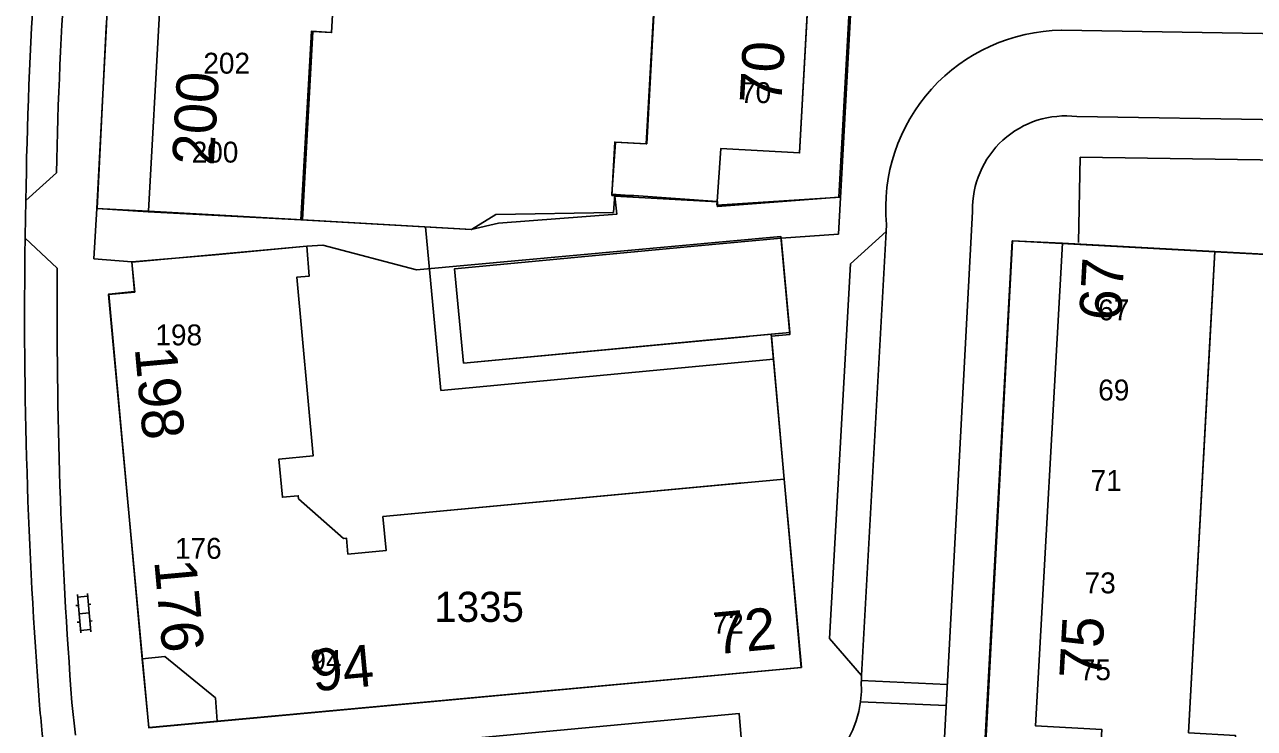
# Model space of a CAD drawing. Extents: x 148816 to 151297, y 399515 to 402500.
# Drawn here: x 150020.9 to 150094.5, y 400288.6 to 400330.7 of the extents above; entities that cross this region are included whole.
import ezdxf

# ---------------------------------------------------------------- set-up
doc = ezdxf.new("R2010")
doc.units = 0
for name, color, linetype in [('B01 Hoofdgebouw  [D] Norm', 7, 'Continuous'), ('B01 Hoofdgebouw  [T] Norm', 7, 'Continuous'), ('B01 hoofgebouw', 7, 'Continuous'), ('B02 Bijgebouw  [T] Norm', 7, 'Continuous'), ('G01 perceelsgrens', 7, 'Continuous'), ('S02 Open verharding  Norm', 7, 'Continuous'), ('V00 Kant verharding algemeen  [T] Norm', 7, 'Continuous'), ('V00 Kant verharding algemeen secundair  [T] Gem', 7, 'Continuous'), ('Z01 perceelnummer', 7, 'Continuous'), ('Z02 huisnummer', 7, 'Continuous'), ('Z02 Huisnummer  [Tekst] Norm', 7, 'Continuous')]:
    doc.layers.add(name, color=color, linetype=linetype)

msp = doc.modelspace()

# ---------------------------------------------------------------- linework, layer by layer
at = {"layer": 'B01 Hoofdgebouw  [D] Norm'}
for p, q in [((150058.124, 400323.521), (150059.713, 400352.392)), ((150056.241, 400323.624), (150056.025, 400320.518)), ((150056.241, 400323.624), (150058.124, 400323.521)), ((150056.025, 400320.518), (150057.34, 400320.427))]:
    msp.add_line(p, q, dxfattribs=at)
msp.add_lwpolyline([(150036.44, 400353.7), (150040.585, 400353.464), (150039.271, 400330.185), (150038.159, 400330.248), (150037.524, 400318.98), (150033.31, 400319.22)], dxfattribs=at)
at = {"layer": 'B01 Hoofdgebouw  [T] Norm'}
for p, q in [((150067.26, 400322.99), (150068.85, 400351.89)), ((150028.99, 400331.38), (150028.32, 400319.5)), ((150062.33, 400320.08), (150062.55, 400323.25)), ((150062.55, 400323.25), (150067.26, 400322.99)), ((150057.34, 400320.43), (150062.33, 400320.08)), ((150028.32, 400319.5), (150033.31, 400319.22)), ((150061.17, 400317.43), (150066.15, 400317.89)), ((150066.15, 400317.89), (150066.67, 400312.24)), ((150081.37, 400288.72), (150082.97, 400317.58)), ((150082.97, 400317.58), (150092.08, 400317.09)), ((150032.31, 400316.89), (150027.33, 400316.47)), ((150027.33, 400316.47), (150027.48, 400314.69)), ((150027.48, 400314.69), (150025.95, 400314.54)), ((150025.95, 400314.54), (150027.95, 400292.72)), ((150066.67, 400312.24), (150061.69, 400311.78)), ((150066.34, 400303.48), (150061.36, 400303.02)), ((150067.36, 400292.21), (150066.34, 400303.48)), ((150027.95, 400292.72), (150029.31, 400292.86)), ((150029.31, 400292.86), (150032.33, 400290.39)), ((150032.43, 400288.99), (150067.36, 400292.21)), ((150032.33, 400290.39), (150032.43, 400288.99)), ((150085.33, 400288.51), (150081.37, 400288.72))]:
    msp.add_line(p, q, dxfattribs=at)
for points in [[(150063.85, 400303.25), (150042.34, 400301.24), (150042.53, 400299.2), (150040.25, 400298.99), (150040.16, 400299.95), (150039.98, 400299.93), (150037.3, 400302.3), (150037.28, 400302.48), (150036.33, 400302.39), (150036.12, 400304.67), (150038.17, 400304.86), (150037.19, 400315.55), (150037.94, 400315.62), (150037.79, 400317.4), (150032.31, 400316.89)], [(150064.18, 400312.01), (150047.161, 400310.411), (150046.631, 400316.06), (150061.17, 400317.43)], [(150092.75, 400284.84), (150094.15, 400286.05), (150093.25, 400287.1), (150093.32, 400288.15), (150090.52, 400288.31), (150092.08, 400317.09)]]:
    msp.add_lwpolyline(points, dxfattribs=at)
at = {"layer": 'B01 hoofgebouw'}
for points in [[(150036.44, 400353.7), (150031.45, 400353.98), (150030.17, 400331.31), (150028.99, 400331.38), (150028.32, 400319.5), (150033.31, 400319.22)], [(150040.57, 400353.46), (150039.26, 400330.19), (150038.07, 400330.26), (150037.43, 400318.98), (150033.31, 400319.22)], [(150063.86, 400352.16), (150059.722, 400352.407), (150058.088, 400323.523), (150056.206, 400323.63), (150056.025, 400320.437)], [(150057.34, 400320.43), (150062.33, 400320.08), (150062.55, 400323.25), (150067.26, 400322.99), (150068.85, 400351.89), (150063.86, 400352.16)], [(150056.025, 400320.437), (150057.34, 400320.43)], [(150061.17, 400317.43), (150066.15, 400317.89), (150066.67, 400312.24), (150065.561, 400312.138), (150061.69, 400311.78)], [(150032.31, 400316.89), (150037.79, 400317.4), (150037.94, 400315.62), (150037.19, 400315.55), (150038.17, 400304.86), (150036.12, 400304.67), (150036.33, 400302.39), (150037.28, 400302.48), (150037.3, 400302.3), (150039.98, 400299.93), (150040.16, 400299.95), (150040.25, 400298.99), (150042.53, 400299.2), (150042.34, 400301.24), (150061.36, 400303.02)], [(150061.69, 400311.78), (150047.161, 400310.411), (150046.631, 400316.06), (150061.17, 400317.43)], [(150085.1, 400284.32), (150085.33, 400288.51), (150081.37, 400288.72), (150082.97, 400317.58), (150092.08, 400317.09), (150091.811, 400312.1)], [(150032.31, 400316.89), (150027.33, 400316.47), (150027.48, 400314.69), (150025.95, 400314.54), (150027.95, 400292.72), (150029.311, 400292.86), (150032.33, 400290.39)], [(150091.811, 400312.1), (150090.52, 400288.31), (150093.32, 400288.15), (150093.25, 400287.1), (150094.15, 400286.05), (150092.75, 400284.84), (150107.88, 400267.33)], [(150032.33, 400290.39), (150032.43, 400288.99), (150067.36, 400292.21), (150066.34, 400303.48), (150061.36, 400303.02)], [(150066.34, 400303.44), (150066.34, 400303.48)], [(150032.43, 400288.99), (150028.341, 400288.62), (150027.95, 400292.72)]]:
    msp.add_lwpolyline(points, dxfattribs=at)
at = {"layer": 'B02 Bijgebouw  [T] Norm'}
for p, q in [((150028.34, 400288.62), (150027.95, 400292.72)), ((150032.43, 400288.99), (150028.34, 400288.62))]:
    msp.add_line(p, q, dxfattribs=at)
at = {"layer": 'G01 perceelsgrens'}
for points in [[(150055.67, 400380.65), (150045.679, 400381.17), (150039.389, 400381.52), (150033.32, 400381.81), (150030.36, 400367.16), (150028.36, 400355.63), (150028.14, 400354.14), (150027.39, 400348.37), (150026.56, 400340.83), (150025.8, 400330.51), (150025.25, 400319.66), (150028.3, 400319.47), (150037.43, 400318.98), (150047.62, 400318.4), (150049.26, 400318.78), (150056.32, 400319.32), (150056.22, 400320.39), (150062.35, 400320.06), (150062.34, 400319.78), (150069.6, 400320.33), (150071.34, 400351.7), (150068.83, 400351.84), (150068.92, 400353.39)], [(150167.04, 400251.21), (150135.49, 400220.71), (150118.87, 400237.89), (150117.21, 400236.42), (150078.08, 400281.75), (150079.99, 400317.72), (150092.078, 400317.061), (150099.2, 400316.7), (150102.37, 400316.66), (150103.87, 400316.63), (150103.95, 400320.48), (150127.45, 400320.1), (150135.59, 400306.23), (150128.76, 400300.32), (150152.25, 400273.02), (150149.696, 400270.745), (150148.818, 400269.982), (150167.04, 400251.21)], [(150067.38, 400292.2), (150028.35, 400288.61), (150025.94, 400314.52), (150027.5, 400314.66), (150027.33, 400316.46), (150037.79, 400317.4), (150038.75, 400317.46), (150044.35, 400315.99), (150066.14, 400317.98), (150066.67, 400312.12), (150065.57, 400312.02), (150066.336, 400303.48), (150067.38, 400292.2)]]:
    msp.add_lwpolyline(points, dxfattribs=at)
at = {"layer": 'S02 Open verharding  Norm'}
for p, q in [((150024.072, 400296.574), (150024.271, 400294.282)), ((150024.085, 400296.424), (150024.682, 400296.476)), ((150024.669, 400296.626), (150024.868, 400294.334)), ((150024.128, 400295.926), (150023.978, 400295.913)), ((150024.875, 400295.991), (150024.726, 400295.978)), ((150024.214, 400294.93), (150024.065, 400294.917)), ((150024.769, 400295.48), (150024.171, 400295.428)), ((150024.962, 400294.995), (150024.812, 400294.982)), ((150024.258, 400294.432), (150024.855, 400294.484))]:
    msp.add_line(p, q, dxfattribs=at)
at = {"layer": 'V00 Kant verharding algemeen  [T] Norm'}
for p, q in [((150071.59, 400355.15), (150069.59, 400318.12)), ((150025.24, 400319.66), (150025.81, 400330.66)), ((150082.93, 400330.32), (150126.98, 400329.64)), ((150083.83, 400325.16), (150105.299, 400324.832)), ((150084.031, 400322.731), (150083.932, 400317.619)), ((150022.82, 400321.798), (150020.993, 400320.149)), ((150056.129, 400319.428), (150056.204, 400320.505)), ((150062.314, 400319.851), (150069.708, 400320.333)), ((150062.314, 400319.851), (150062.33, 400320.08)), ((150025.06, 400316.66), (150025.24, 400319.66)), ((150025.24, 400319.66), (150028.32, 400319.5)), ((150049.09, 400319.309), (150047.648, 400318.409)), ((150056.129, 400319.428), (150049.09, 400319.309)), ((150077.6, 400319.49), (150075.68, 400283.53)), ((150047.648, 400318.409), (150037.524, 400318.98)), ((150072.45, 400318.71), (150072.427, 400318.283)), ((150020.951, 400317.879), (150022.873, 400316.087)), ((150069.59, 400318.12), (150066.15, 400317.89)), ((150078.02, 400281.83), (150079.97, 400317.73)), ((150079.97, 400317.73), (150082.97, 400317.58)), ((150092.08, 400317.09), (150099.2, 400316.72)), ((150027.33, 400316.47), (150025.06, 400316.66)), ((150066.34, 400303.48), (150065.56, 400312.14)), ((150070.95, 400291.38), (150070.969, 400291.73)), ((150023.749, 400290.109), (150023.966, 400288.169))]:
    msp.add_line(p, q, dxfattribs=at)
for points in [[(150065.695, 400310.646), (150045.808, 400308.777), (150044.889, 400318.565)], [(150072.427, 400318.283), (150070.31, 400316.358), (150069.051, 400293.948), (150070.969, 400291.73)], [(150029.225, 400281.476), (150028.798, 400286.199), (150063.648, 400289.449), (150064.045, 400284.648)]]:
    msp.add_lwpolyline(points, dxfattribs=at)
for centre, radius, start, end in [((150273.489, 400316.845), 250.718, 172.97748, 178.86809), ((150083.058, 400319.67), 10.651, 90.71479, 185.16915), ((150083.168, 400319.63), 5.569, 83.16987, 181.44155), ((150325.525, 400313.284), 304.609, 178.73475, 179.1415), ((150273.489, 400316.845), 252.518, 179.25031, 179.28192), ((150325.525, 400313.284), 302.665, 179.46937, 184.39142), ((150064.689, 400291), 6.272, 277.42631, 3.47678)]:
    msp.add_arc(centre, radius, start, end, dxfattribs=at)
at = {"layer": 'V00 Kant verharding algemeen secundair  [T] Gem'}
for p, q in [((150099.243, 400322.5), (150084.031, 400322.731)), ((150072.427, 400318.283), (150070.969, 400291.73)), ((150076.089, 400291.193), (150070.946, 400291.436)), ((150070.903, 400290.147), (150076.022, 400289.938))]:
    msp.add_line(p, q, dxfattribs=at)
for centre, radius, start, end in [((150273.489, 400316.845), 252.518, 173.00448, 179.25031), ((150325.525, 400313.284), 304.609, 179.1415, 184.39143), ((150433.642, 400328.703), 413.65, 185.37428, 185.92226)]:
    msp.add_arc(centre, radius, start, end, dxfattribs=at)

# ---------------------------------------------------------------- texts
at = {"layer": 'Z01 perceelnummer'}
msp.add_text('1335', height=1.8, dxfattribs=at).set_placement((150045.419, 400294.937))
at = {"layer": 'Z02 huisnummer'}
for s, rotation, p in [('70', 86.84561, (150066.167, 400325.882)), ('200', 86.73115, (150032.227, 400322.189)), ('67', 86.84561, (150086.467, 400312.916)), ('198', 275.22036, (150027.501, 400311.31)), ('176', 275.22036, (150028.667, 400298.582)), ('72', 5.27741, (150062.235, 400292.993)), ('75', 86.84561, (150085.279, 400291.484)), ('94', 5.27741, (150038.185, 400290.776))]:
    msp.add_text(s, height=2.5, rotation=rotation, dxfattribs=at).set_placement(p)
at = {"layer": 'Z02 Huisnummer  [Tekst] Norm'}
for s, p in [('202', (150031.606, 400327.726)), ('70', (150063.7, 400325.965)), ('200', (150030.909, 400322.407)), ('67', (150085.114, 400312.974)), ('198', (150028.74, 400311.475)), ('69', (150085.115, 400308.181)), ('71', (150084.664, 400302.768)), ('176', (150029.91, 400298.71)), ('73', (150084.304, 400296.645)), ('72', (150062.06, 400294.23)), ('94', (150038.005, 400292.015)), ('75', (150084.015, 400291.45))]:
    msp.add_text(s, height=1.25, dxfattribs=at).set_placement(p)

doc.saveas('drawing.dxf')
